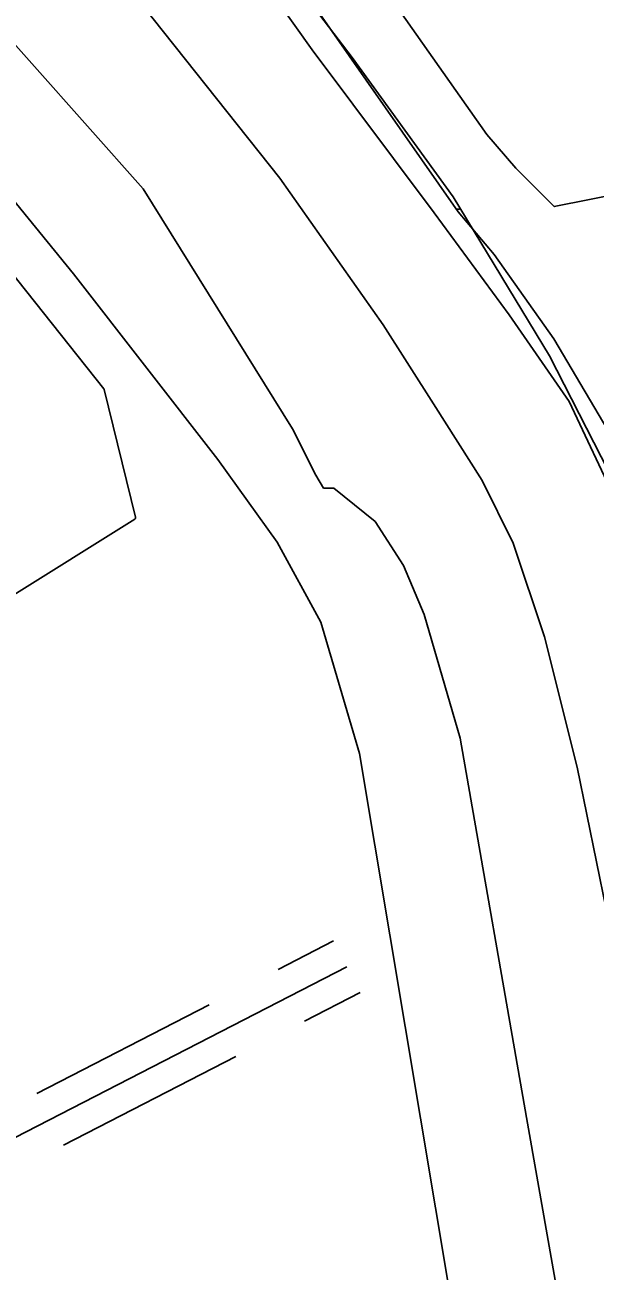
# Model space of a CAD drawing. Extents: x 3684037 to 3722149, y 433263 to 459021.
# Drawn here: x 3708344 to 3708639, y 453114 to 453757 of the extents above; entities that cross this region are included whole.
import ezdxf

# ---------------------------------------------------------------- set-up
doc = ezdxf.new("R2010")
doc.units = 0
for name, color, linetype in [('V-LEVE-TOET', 7, 'Continuous'), ('V-ROAD-CNTR', 7, 'Continuous'), ('V-SITE-VEGE', 7, 'Continuous'), ('V-TOPO-SHOR', 7, 'Continuous'), ('V-WETL-SWMP', 7, 'Continuous')]:
    doc.layers.add(name, color=color, linetype=linetype)

msp = doc.modelspace()

# ---------------------------------------------------------------- linework, layer by layer
at = {"layer": 'V-LEVE-TOET'}
for points in [[(3708555.51, 453660.1), (3708492.65, 453744.26), (3708424.48, 453840.03), (3708361.15, 453918.87), (3708285.72, 454019.48)], [(3708275.31, 453930.5), (3708367.17, 453814.9), (3708475.96, 453678.02), (3708529.22, 453602.34)], [(3708929.79, 451795.99), (3708921.83, 451911.27), (3708917.48, 452041.27), (3708910.64, 452126.99), (3708900.14, 452235.9), (3708880.39, 452353.29), (3708853.98, 452490.44), (3708826.66, 452633.02), (3708807.15, 452729.24), (3708793.07, 452827.85), (3708782.92, 452883.6), (3708773.6, 452927.52), (3708758.83, 453008.91), (3708739.42, 453113.99), (3708718.26, 453236.8), (3708686.79, 453403.06), (3708670.76, 453461.83), (3708650.17, 453509.82), (3708625.21, 453562.79), (3708594.25, 453607.46), (3708555.51, 453660.1)], [(3708529.22, 453602.34), (3708555.31, 453561.66), (3708580.42, 453521.98), (3708596.28, 453489.8), (3708612.43, 453441.36), (3708629.34, 453374.22), (3708649.33, 453276.52), (3708672.87, 453105.93), (3708698.03, 452946.64), (3708710.76, 452859.36), (3708721.73, 452788.84), (3708736.6, 452716.31), (3708761.55, 452621.99), (3708793.58, 452461.64), (3708811.55, 452359.04), (3708822.58, 452293.93), (3708848.66, 452130.2), (3708856.66, 452058.73), (3708861.88, 451960.72), (3708859.04, 451847.54), (3708857.97, 451758.47)]]:
    msp.add_lwpolyline(points, dxfattribs=at)
at = {"layer": 'V-ROAD-CNTR'}
for points in [[(3708475, 453269.9), (3708503.67, 453284.64)], [(3706640.49, 452355.79), (3707292.98, 452679.81), (3707768.68, 452905.7), (3708238.53, 453131.49), (3708510.53, 453271.29)], [(3708488.71, 453243.22), (3708517.39, 453257.95)], [(3708350.49, 453205.9), (3708439.42, 453251.61)], [(3708364.2, 453179.22), (3708453.14, 453224.93)]]:
    msp.add_lwpolyline(points, dxfattribs=at)
at = {"layer": 'V-SITE-VEGE'}
for points in [[(3708761.5, 453025.16), (3708721.79, 453203.94), (3708706.9, 453367.84), (3708664.71, 453489.51), (3708615.08, 453586.35), (3708565.44, 453668.3), (3708513.32, 453740.31), (3708319.74, 453993.6)], [(3708386.75, 453978.7), (3708582.81, 453700.58), (3708597.7, 453683.2), (3708617.56, 453663.33), (3708654.79, 453670.78), (3708692.01, 453688.17), (3708706.9, 453698.1), (3708719.31, 453695.62), (3708734.2, 453683.2), (3708828.51, 453571.46), (3708845.89, 453541.66), (3708828.51, 453534.21), (3708806.18, 453564.01), (3708756.54, 453598.77), (3708701.94, 453640.99), (3708679.6, 453643.47), (3708657.27, 453633.54), (3708647.34, 453613.67), (3708647.34, 453598.77), (3708659.75, 453568.97), (3708677.12, 453534.21), (3708701.94, 453501.93), (3708721.79, 453464.68), (3708803.69, 453037.57)], [(3708193.53, 453810.6), (3708385.08, 453569.36), (3708385.26, 453568.98), (3708401.47, 453503.13), (3708401.39, 453502.43), (3708401.03, 453502.04), (3708335.82, 453461.29)]]:
    msp.add_lwpolyline(points, dxfattribs=at)
at = {"layer": 'V-TOPO-SHOR'}
msp.add_line((3708517.08, 453381.22), (3708594.94, 452915.94), dxfattribs=at)
for points in [[(3708319.01, 453769.56), (3708405.43, 453672.46), (3708482.53, 453548.78), (3708494.5, 453524.84), (3708498.48, 453518.19), (3708503.8, 453518.19), (3708525.08, 453500.9), (3708539.7, 453478.29), (3708550.34, 453453.02), (3708568.94, 453389.19)], [(3708287.09, 453729.67), (3708369.52, 453628.59), (3708443.97, 453532.83), (3708474.54, 453490.27), (3708497.14, 453449.04), (3708517.08, 453381.22)], [(3708808.19, 451736.16), (3708806.16, 451777.53), (3708803.8, 451885.01), (3708805.05, 452012.13), (3708799.48, 452064.24), (3708788.3, 452139.75), (3708762.46, 452329.65), (3708744.55, 452454.48), (3708720.3, 452565.87), (3708693.75, 452697.55), (3708675.47, 452814.5), (3708639.84, 452985.67), (3708603.25, 453193.42), (3708568.94, 453389.19)]]:
    msp.add_lwpolyline(points, dxfattribs=at)
at = {"layer": 'V-WETL-SWMP'}
msp.add_line((3708566.97, 453662.02), (3708568.68, 453662.04), dxfattribs=at)
msp.add_lwpolyline([(3708379.18, 453930.71), (3708567.9, 453660.69), (3708586.52, 453638.64), (3708617.27, 453595.2), (3708649.65, 453540.52), (3708665.6, 453493.13), (3708675, 453441.09), (3708681.39, 453407.8), (3708689.08, 453365.65), (3708696.6, 453323.47), (3708703.94, 453281.25), (3708711.12, 453239), (3708718.12, 453196.73), (3708724.95, 453154.42), (3708731.6, 453112.09)], dxfattribs=at)

doc.saveas('drawing.dxf')
